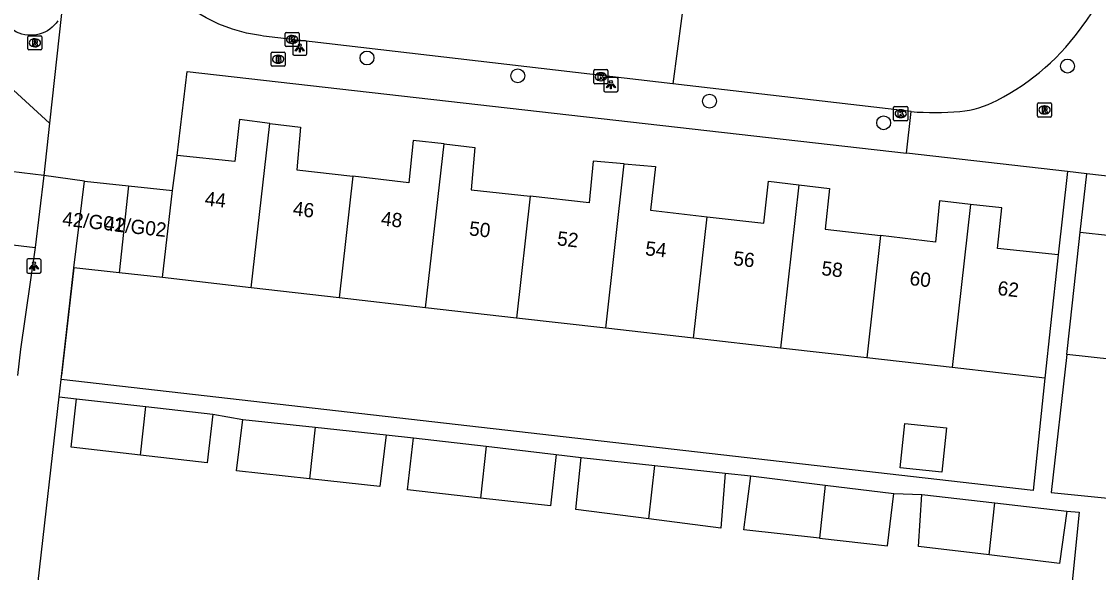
# Model space of a CAD drawing. Extents: x 162026 to 163499, y 387297 to 388169.
# Drawn here: x 162667.9 to 162743.9, y 387633.6 to 387672.5 of the extents above; entities that cross this region are included whole.
import ezdxf

# ---------------------------------------------------------------- set-up
doc = ezdxf.new("R2010")
doc.units = 0
for name, color, linetype in [('IMGEO_Boom', 7, 'Continuous'), ('IMGEO_Brandkraan', 7, 'Continuous'), ('IMGEO_Kolk', 7, 'Continuous'), ('IMGEO_Lichtpunt', 7, 'Continuous'), ('IMGEO_Muur', 7, 'Continuous'), ('IMGEO_Pand', 7, 'Continuous'), ('IMGEO_Pand_nummerreeks', 7, 'Continuous'), ('IMGEO_Rijbaan_lokaal_open', 7, 'Continuous'), ('IMGEO_Rioolput', 7, 'Continuous'), ('IMGEO_Voetpad_open', 7, 'Continuous')]:
    doc.layers.add(name, color=color, linetype=linetype)

msp = doc.modelspace()

# ---------------------------------------------------------------- linework, layer by layer
at = {"layer": 'IMGEO_Boom'}
for centre in [(162692.308, 387669.899), (162741.721, 387669.327), (162702.942, 387668.64), (162716.468, 387666.855), (162728.752, 387665.333)]:
    msp.add_circle(centre, 0.489, dxfattribs=at)
at = {"layer": 'IMGEO_Brandkraan'}
for p, q in [((162685.542, 387669.384), (162685.542, 387670.236)), ((162685.617, 387670.31), (162686.469, 387670.31)), ((162686.03, 387670.09), (162686.055, 387670.09)), ((162686.543, 387670.236), (162686.543, 387669.384)), ((162686.469, 387669.31), (162685.617, 387669.31)), ((162686.053, 387669.53), (162686.028, 387669.53))]:
    msp.add_line(p, q, dxfattribs=at)
for points in [[(162685.542, 387669.384), (162685.542, 387670.236)], [(162685.617, 387670.31), (162686.469, 387670.31)], [(162685.89, 387670.01), (162685.89, 387669.61), (162686.103, 387669.61)], [(162686.121, 387670.01), (162685.89, 387670.01)], [(162686.069, 387669.929), (162686.015, 387669.929), (162686.015, 387669.853)], [(162686.543, 387670.236), (162686.543, 387669.384)], [(162686.469, 387669.31), (162685.617, 387669.31)], [(162686.015, 387669.853), (162686.068, 387669.853)], [(162686.077, 387669.777), (162686.015, 387669.777), (162686.015, 387669.696)], [(162686.015, 387669.696), (162686.077, 387669.696)]]:
    msp.add_lwpolyline(points, dxfattribs=at)
for centre, radius, start, end in [((162685.619, 387670.234), 0.0765, 91.55205, 178.44795), ((162685.619, 387670.234), 0.0765, 91.55205, 178.44795), ((162686.07, 387669.891), 0.0379, 267.82845, 90.93552), ((162686.125, 387669.865), 0.145, 59.4692, 91.53667), ((162686.15, 387669.912), 0.0922, 285.51372, 58.15012), ((162686.467, 387670.234), 0.0765, 1.55205, 88.44795), ((162686.467, 387670.234), 0.0765, 1.55205, 88.44795), ((162685.619, 387669.386), 0.0765, 181.55205, 268.44795), ((162685.619, 387669.386), 0.0765, 181.55205, 268.44795), ((162686.078, 387669.736), 0.0404, 269.87594, 90.50774), ((162686.109, 387669.861), 0.251, 268.66757, 293.53466), ((162686.155, 387669.72), 0.105, 301.31148, 78.98903), ((162686.467, 387669.386), 0.0765, 271.55205, 358.44795), ((162686.467, 387669.386), 0.0765, 271.55205, 358.44795)]:
    msp.add_arc(centre, radius, start, end, dxfattribs=at)
for centre, major_axis, ratio, start_param, end_param in [((162686.029, 387669.81), (-0.387, 0.002), 0.722429, 4.712389, 7.853982), ((162686.054, 387669.81), (-0.39, 0.002), 0.717154, 1.570796, 4.712389)]:
    msp.add_ellipse(centre, major_axis=major_axis, ratio=ratio, start_param=start_param, end_param=end_param, dxfattribs=at)
at = {"layer": 'IMGEO_Kolk'}
for p, q in [((162686.526, 387670.773), (162686.526, 387671.625)), ((162686.601, 387671.699), (162687.453, 387671.699)), ((162687.014, 387671.479), (162687.039, 387671.479)), ((162687.527, 387671.625), (162687.527, 387670.773)), ((162687.453, 387670.699), (162686.601, 387670.699)), ((162687.037, 387670.919), (162687.012, 387670.919)), ((162708.306, 387668.148), (162708.306, 387669)), ((162708.381, 387669.074), (162709.233, 387669.074)), ((162708.794, 387668.854), (162708.819, 387668.854)), ((162709.307, 387669), (162709.307, 387668.148)), ((162709.233, 387668.074), (162708.381, 387668.074)), ((162708.817, 387668.294), (162708.792, 387668.294)), ((162729.455, 387665.546), (162729.455, 387666.398)), ((162729.53, 387666.472), (162730.382, 387666.472)), ((162729.943, 387666.252), (162729.968, 387666.252)), ((162730.456, 387666.398), (162730.456, 387665.546)), ((162730.382, 387665.472), (162729.53, 387665.472)), ((162729.966, 387665.692), (162729.941, 387665.692))]:
    msp.add_line(p, q, dxfattribs=at)
for points in [[(162686.526, 387670.773), (162686.526, 387671.625)], [(162686.601, 387671.699), (162687.453, 387671.699)], [(162687.527, 387671.625), (162687.527, 387670.773)], [(162687.453, 387670.699), (162686.601, 387670.699)], [(162686.847, 387671.399), (162686.97, 387671.399), (162686.97, 387671.248), (162687.1, 387671.399), (162687.264, 387671.399), (162687.118, 387671.248), (162687.271, 387670.999), (162687.119, 387670.999), (162687.034, 387671.163), (162686.97, 387671.096), (162686.97, 387670.999), (162686.847, 387670.999), (162686.847, 387671.399)], [(162708.306, 387668.148), (162708.306, 387669)], [(162708.381, 387669.074), (162709.233, 387669.074)], [(162708.627, 387668.774), (162708.75, 387668.774), (162708.75, 387668.623), (162708.88, 387668.774), (162709.044, 387668.774), (162708.898, 387668.623), (162709.051, 387668.374), (162708.899, 387668.374), (162708.814, 387668.538), (162708.75, 387668.471), (162708.75, 387668.374), (162708.627, 387668.374), (162708.627, 387668.774)], [(162709.307, 387669), (162709.307, 387668.148)], [(162709.233, 387668.074), (162708.381, 387668.074)], [(162729.455, 387665.546), (162729.455, 387666.398)], [(162729.53, 387666.472), (162730.382, 387666.472)], [(162729.776, 387666.172), (162729.899, 387666.172), (162729.899, 387666.021), (162730.029, 387666.172), (162730.193, 387666.172), (162730.047, 387666.021), (162730.2, 387665.772), (162730.048, 387665.772), (162729.963, 387665.936), (162729.899, 387665.869), (162729.899, 387665.772), (162729.776, 387665.772), (162729.776, 387666.172)], [(162730.456, 387666.398), (162730.456, 387665.546)], [(162730.382, 387665.472), (162729.53, 387665.472)]]:
    msp.add_lwpolyline(points, dxfattribs=at)
for centre, start, end in [((162686.603, 387671.623), 91.55205, 178.44795), ((162686.603, 387671.623), 91.55205, 178.44795), ((162687.451, 387671.623), 1.55205, 88.44795), ((162687.451, 387671.623), 1.55205, 88.44795), ((162686.603, 387670.775), 181.55205, 268.44795), ((162686.603, 387670.775), 181.55205, 268.44795), ((162687.451, 387670.775), 271.55205, 358.44795), ((162687.451, 387670.775), 271.55205, 358.44795), ((162708.383, 387668.998), 91.55205, 178.44795), ((162708.383, 387668.998), 91.55205, 178.44795), ((162709.231, 387668.998), 1.55205, 88.44795), ((162709.231, 387668.998), 1.55205, 88.44795), ((162708.383, 387668.15), 181.55205, 268.44795), ((162708.383, 387668.15), 181.55205, 268.44795), ((162709.231, 387668.15), 271.55205, 358.44795), ((162709.231, 387668.15), 271.55205, 358.44795), ((162729.532, 387666.396), 91.55205, 178.44795), ((162729.532, 387666.396), 91.55205, 178.44795), ((162730.38, 387666.396), 1.55205, 88.44795), ((162730.38, 387666.396), 1.55205, 88.44795), ((162729.532, 387665.548), 181.55205, 268.44795), ((162729.532, 387665.548), 181.55205, 268.44795), ((162730.38, 387665.548), 271.55205, 358.44795), ((162730.38, 387665.548), 271.55205, 358.44795)]:
    msp.add_arc(centre, 0.0765, start, end, dxfattribs=at)
for centre, major_axis, ratio, start_param, end_param in [((162687.013, 387671.199), (-0.387, 0.002), 0.722429, 4.712389, 7.853982), ((162687.038, 387671.199), (-0.39, 0.002), 0.717154, 1.570796, 4.712389), ((162708.793, 387668.574), (-0.387, 0.002), 0.722429, 4.712389, 7.853982), ((162708.818, 387668.574), (-0.39, 0.002), 0.717154, 1.570796, 4.712389), ((162729.942, 387665.972), (-0.387, 0.002), 0.722429, 4.712389, 7.853982), ((162729.967, 387665.972), (-0.39, 0.002), 0.717154, 1.570796, 4.712389)]:
    msp.add_ellipse(centre, major_axis=major_axis, ratio=ratio, start_param=start_param, end_param=end_param, dxfattribs=at)
at = {"layer": 'IMGEO_Lichtpunt'}
for p, q in [((162687.066, 387671.004), (162687.066, 387670.197)), ((162687.066, 387671.004), (162687.066, 387670.197)), ((162687.968, 387671.099), (162687.16, 387671.099)), ((162687.968, 387671.099), (162687.16, 387671.099)), ((162688.062, 387670.197), (162688.062, 387671.004)), ((162688.062, 387670.197), (162688.062, 387671.004)), ((162687.16, 387670.103), (162687.968, 387670.103)), ((162687.16, 387670.103), (162687.968, 387670.103)), ((162709.02, 387668.419), (162709.02, 387667.612)), ((162709.02, 387668.419), (162709.02, 387667.612)), ((162709.922, 387668.514), (162709.114, 387668.514)), ((162709.922, 387668.514), (162709.114, 387668.514)), ((162710.016, 387667.612), (162710.016, 387668.419)), ((162710.016, 387667.612), (162710.016, 387668.419)), ((162709.114, 387667.518), (162709.922, 387667.518)), ((162709.114, 387667.518), (162709.922, 387667.518)), ((162668.32, 387655.638), (162668.32, 387654.831)), ((162668.32, 387655.638), (162668.32, 387654.831)), ((162669.222, 387655.733), (162668.414, 387655.733)), ((162669.222, 387655.733), (162668.414, 387655.733)), ((162669.316, 387654.831), (162669.316, 387655.638)), ((162669.316, 387654.831), (162669.316, 387655.638)), ((162668.414, 387654.737), (162669.222, 387654.737)), ((162668.414, 387654.737), (162669.222, 387654.737))]:
    msp.add_line(p, q, dxfattribs=at)
for points in [[(162687.44, 387670.668), (162687.479, 387670.64), (162687.291, 387670.378), (162687.253, 387670.405), (162687.44, 387670.668)], [(162687.542, 387670.62), (162687.589, 387670.62), (162687.589, 387670.298), (162687.542, 387670.298), (162687.542, 387670.62)], [(162687.652, 387670.64), (162687.69, 387670.667), (162687.877, 387670.405), (162687.838, 387670.377), (162687.652, 387670.64)], [(162709.394, 387668.083), (162709.433, 387668.055), (162709.245, 387667.793), (162709.207, 387667.82), (162709.394, 387668.083)], [(162709.496, 387668.035), (162709.543, 387668.035), (162709.543, 387667.713), (162709.496, 387667.713), (162709.496, 387668.035)], [(162709.606, 387668.055), (162709.644, 387668.082), (162709.831, 387667.82), (162709.792, 387667.792), (162709.606, 387668.055)], [(162668.694, 387655.302), (162668.733, 387655.274), (162668.545, 387655.012), (162668.507, 387655.039), (162668.694, 387655.302)], [(162668.796, 387655.254), (162668.843, 387655.254), (162668.843, 387654.932), (162668.796, 387654.932), (162668.796, 387655.254)], [(162668.906, 387655.274), (162668.944, 387655.301), (162669.131, 387655.039), (162669.092, 387655.011), (162668.906, 387655.274)]]:
    msp.add_lwpolyline(points, dxfattribs=at)
for centre in [(162687.565, 387670.802), (162709.519, 387668.217), (162668.819, 387655.436)]:
    msp.add_circle(centre, 0.0994, dxfattribs=at)
for centre, start, end in [((162687.16, 387671.004), 90, 180), ((162687.16, 387671.004), 90, 180), ((162687.968, 387671.004), 0, 90), ((162687.968, 387671.004), 0, 90), ((162687.16, 387670.197), 180, 270), ((162687.16, 387670.197), 180, 270), ((162687.968, 387670.197), 270, 0), ((162687.968, 387670.197), 270, 360), ((162709.114, 387668.419), 90, 180), ((162709.114, 387668.419), 90, 180), ((162709.922, 387668.419), 0, 90), ((162709.922, 387668.419), 0, 90), ((162709.114, 387667.612), 180, 270), ((162709.114, 387667.612), 180, 270), ((162709.922, 387667.612), 270, 0), ((162709.922, 387667.612), 270, 360), ((162668.414, 387655.638), 90, 180), ((162668.414, 387655.638), 90, 180), ((162669.222, 387655.638), 0, 90), ((162669.222, 387655.638), 0, 90), ((162668.414, 387654.831), 180, 270), ((162668.414, 387654.831), 180, 270), ((162669.222, 387654.831), 270, 0), ((162669.222, 387654.831), 270, 360)]:
    msp.add_arc(centre, 0.0946, start, end, dxfattribs=at)
at = {"layer": 'IMGEO_Muur'}
msp.add_lwpolyline([(162671.624, 387655.101), (162670.759, 387647.515)], dxfattribs=at)
at = {"layer": 'IMGEO_Pand'}
for points in [[(162685.458, 387665.285), (162683.305, 387665.552), (162682.975, 387662.593), (162678.912, 387663.025)], [(162684.149, 387653.689), (162685.458, 387665.285)], [(162685.458, 387665.285), (162687.61, 387665.019), (162687.369, 387662.022), (162691.318, 387661.564)], [(162697.742, 387663.844), (162695.558, 387664.092), (162695.266, 387661.107), (162691.318, 387661.564)], [(162696.438, 387652.295), (162697.742, 387663.844)], [(162697.742, 387663.844), (162699.926, 387663.596), (162699.66, 387660.612), (162703.818, 387660.155)], [(162658.193, 387662.81), (162657.604, 387657.889), (162668.901, 387656.536)], [(162669.509, 387661.619), (162662.515, 387662.457)], [(162678.582, 387660.561), (162678.912, 387663.025)], [(162710.46, 387662.434), (162708.269, 387662.631), (162707.977, 387659.698), (162703.818, 387660.155)], [(162709.153, 387650.853), (162710.46, 387662.434)], [(162710.46, 387662.434), (162712.649, 387662.238), (162712.306, 387659.164), (162716.3, 387658.713)], [(162669.509, 387661.619), (162668.901, 387656.536)], [(162691.318, 387661.564), (162690.35, 387652.986)], [(162671.624, 387655.101), (162672.389, 387661.225)], [(162672.389, 387661.225), (162675.486, 387660.893)], [(162675.486, 387660.893), (162674.827, 387654.755)], [(162675.486, 387660.893), (162678.582, 387660.561)], [(162716.3, 387658.713), (162720.293, 387658.263), (162720.623, 387661.222), (162722.778, 387660.955)], [(162722.778, 387660.955), (162721.48, 387649.455)], [(162722.778, 387660.955), (162724.928, 387660.688), (162724.636, 387657.844), (162728.528, 387657.38)], [(162677.889, 387654.425), (162678.582, 387660.561)], [(162703.818, 387660.155), (162702.849, 387651.568)], [(162742.622, 387657.623), (162746.903, 387657.159), (162747.232, 387660.198), (162749.368, 387659.966)], [(162734.89, 387659.583), (162732.698, 387659.825), (162732.419, 387656.917), (162728.528, 387657.38)], [(162734.89, 387659.583), (162733.592, 387648.082)], [(162741.053, 387656.015), (162736.787, 387656.46), (162737.079, 387659.342), (162734.89, 387659.583)], [(162715.333, 387650.152), (162716.3, 387658.713)], [(162728.528, 387657.38), (162727.556, 387648.766)], [(162741.687, 387649.004), (162742.083, 387652.653), (162742.622, 387657.623)], [(162741.053, 387656.015), (162740.515, 387651.045), (162740.114, 387647.342)], [(162674.827, 387654.755), (162671.624, 387655.101)], [(162677.889, 387654.425), (162674.827, 387654.755)], [(162684.149, 387653.689), (162677.889, 387654.425)], [(162690.35, 387652.986), (162684.149, 387653.689)], [(162696.438, 387652.295), (162690.35, 387652.986)], [(162702.849, 387651.568), (162696.438, 387652.295)], [(162709.153, 387650.853), (162702.849, 387651.568)], [(162715.333, 387650.152), (162709.153, 387650.853)], [(162721.48, 387649.455), (162715.333, 387650.152)], [(162727.556, 387648.766), (162721.48, 387649.455)], [(162733.592, 387648.082), (162727.556, 387648.766)], [(162748.11, 387648.307), (162741.687, 387649.004)], [(162740.114, 387647.342), (162733.592, 387648.082)], [(162676.321, 387641.911), (162671.438, 387642.468), (162671.827, 387645.883)], [(162671.827, 387645.883), (162676.7, 387645.327)], [(162676.321, 387641.911), (162676.7, 387645.327)], [(162676.7, 387645.327), (162681.429, 387644.788)], [(162681.429, 387644.788), (162681.04, 387641.373), (162676.321, 387641.911)], [(162688.257, 387640.241), (162683.106, 387640.801), (162683.546, 387644.431)], [(162683.546, 387644.431), (162688.66, 387643.875)], [(162729.929, 387641.018), (162730.257, 387644.149), (162733.185, 387643.842), (162732.857, 387640.711), (162729.929, 387641.018)], [(162688.66, 387643.875), (162688.257, 387640.241)], [(162693.666, 387643.331), (162693.226, 387639.701), (162688.257, 387640.241)], [(162688.66, 387643.875), (162693.666, 387643.331)], [(162700.306, 387638.89), (162695.161, 387639.462), (162695.593, 387643.131)], [(162695.593, 387643.131), (162700.71, 387642.538)], [(162700.71, 387642.538), (162700.306, 387638.89)], [(162705.651, 387641.966), (162705.262, 387638.34), (162700.306, 387638.89)], [(162700.71, 387642.538), (162705.651, 387641.966)], [(162712.191, 387637.425), (162707.051, 387638.083), (162707.425, 387641.756)], [(162707.425, 387641.756), (162712.608, 387641.184)], [(162712.191, 387637.425), (162712.608, 387641.184)], [(162712.608, 387641.184), (162717.573, 387640.636)], [(162717.573, 387640.636), (162717.262, 387636.775), (162712.191, 387637.425)], [(162724.218, 387636.062), (162718.881, 387636.651), (162719.379, 387640.449)], [(162719.379, 387640.449), (162724.633, 387639.8)], [(162724.633, 387639.8), (162724.218, 387636.062)], [(162724.633, 387639.8), (162729.465, 387639.204)], [(162724.218, 387636.062), (162729.029, 387635.53), (162729.465, 387639.204)], [(162736.2, 387634.875), (162731.209, 387635.468), (162731.458, 387639.141)], [(162731.458, 387639.141), (162736.607, 387638.545)], [(162736.2, 387634.875), (162736.607, 387638.545)], [(162736.607, 387638.545), (162741.669, 387637.958)], [(162741.669, 387637.958), (162741.17, 387634.285), (162736.2, 387634.875)]]:
    msp.add_lwpolyline(points, dxfattribs=at)
at = {"layer": 'IMGEO_Rijbaan_lokaal_open'}
for points in [[(162714.791, 387675.007), (162713.893, 387668.074)], [(162713.893, 387668.074), (162685.001, 387671.444), (162684.801, 387671.47), (162683.8, 387671.654), (162682.821, 387671.927), (162681.869, 387672.286), (162680.953, 387672.729), (162680.081, 387673.252), (162679.259, 387673.851)], [(162730.694, 387666.115), (162713.893, 387668.074)]]:
    msp.add_lwpolyline(points, dxfattribs=at)
for centre, radius, start, end in [((162737.137, 387676.969), 7.4, 320.75032, 353.71607), ((162729.188, 387681.682), 16.595, 297.09601, 325.52058), ((162733.483, 387673.018), 6.928, 275.36192, 298.11288), ((162732.37, 387690.174), 24.117, 266.01512, 274.18498)]:
    msp.add_arc(centre, radius, start, end, dxfattribs=at)
at = {"layer": 'IMGEO_Rioolput'}
for p, q in [((162668.455, 387671.464), (162669.307, 387671.464)), ((162668.38, 387670.538), (162668.38, 387671.39)), ((162668.891, 387670.684), (162668.866, 387670.684)), ((162668.868, 387671.244), (162668.893, 387671.244)), ((162669.381, 387671.39), (162669.381, 387670.538)), ((162669.307, 387670.464), (162668.455, 387670.464)), ((162739.603, 387665.81), (162739.603, 387666.662)), ((162739.678, 387666.736), (162740.53, 387666.736)), ((162740.091, 387666.516), (162740.116, 387666.516)), ((162740.604, 387666.662), (162740.604, 387665.81)), ((162740.53, 387665.736), (162739.678, 387665.736)), ((162740.114, 387665.956), (162740.089, 387665.956))]:
    msp.add_line(p, q, dxfattribs=at)
for points in [[(162668.455, 387671.464), (162669.307, 387671.464)], [(162668.38, 387670.538), (162668.38, 387671.39)], [(162668.969, 387671.162), (162668.717, 387671.164), (162668.717, 387670.764)], [(162668.717, 387670.764), (162668.841, 387670.764), (162668.841, 387670.926), (162668.852, 387670.926)], [(162668.895, 387671.083), (162668.841, 387671.083), (162668.841, 387671.002)], [(162668.841, 387671.002), (162668.893, 387671.002)], [(162668.899, 387670.897), (162668.97, 387670.764), (162669.11, 387670.764), (162669.045, 387670.89)], [(162669.381, 387671.39), (162669.381, 387670.538)], [(162669.307, 387670.464), (162668.455, 387670.464)], [(162739.603, 387665.81), (162739.603, 387666.662)], [(162739.678, 387666.736), (162740.53, 387666.736)], [(162740.192, 387666.434), (162739.94, 387666.436), (162739.94, 387666.036)], [(162739.94, 387666.036), (162740.064, 387666.036), (162740.064, 387666.198), (162740.075, 387666.198)], [(162740.118, 387666.355), (162740.064, 387666.355), (162740.064, 387666.274)], [(162740.064, 387666.274), (162740.116, 387666.274)], [(162740.122, 387666.169), (162740.193, 387666.036), (162740.333, 387666.036), (162740.268, 387666.162)], [(162740.604, 387666.662), (162740.604, 387665.81)], [(162740.53, 387665.736), (162739.678, 387665.736)]]:
    msp.add_lwpolyline(points, dxfattribs=at)
for centre, radius, start, end in [((162668.457, 387671.388), 0.0765, 91.55205, 178.44795), ((162668.457, 387671.388), 0.0765, 91.55205, 178.44795), ((162669.305, 387671.388), 0.0765, 1.55205, 88.44795), ((162669.305, 387671.388), 0.0765, 1.55205, 88.44795), ((162668.851, 387670.873), 0.0533, 26.02933, 88.69889), ((162668.877, 387671.191), 0.19, 274.7715, 282.96867), ((162668.901, 387670.987), 0.0964, 77.00612, 93.18647), ((162668.915, 387671.044), 0.0378, 276.66336, 79.67722), ((162668.968, 387671.052), 0.109, 350.36119, 89.41601), ((162668.966, 387671.052), 0.112, 277.58423, 350.98172), ((162668.95, 387670.837), 0.108, 29.51342, 73.79051), ((162668.457, 387670.54), 0.0765, 181.55205, 268.44795), ((162668.457, 387670.54), 0.0765, 181.55205, 268.44795), ((162669.305, 387670.54), 0.0765, 271.55205, 358.44795), ((162669.305, 387670.54), 0.0765, 271.55205, 358.44795), ((162739.68, 387666.66), 0.0765, 91.55205, 178.44795), ((162739.68, 387666.66), 0.0765, 91.55205, 178.44795), ((162740.074, 387666.145), 0.0533, 26.02933, 88.69889), ((162740.1, 387666.463), 0.19, 274.7715, 282.96867), ((162740.124, 387666.259), 0.0964, 77.00612, 93.18647), ((162740.138, 387666.316), 0.0378, 276.66336, 79.67722), ((162740.191, 387666.324), 0.109, 350.36119, 89.41601), ((162740.189, 387666.324), 0.112, 277.58423, 350.98172), ((162740.173, 387666.109), 0.108, 29.51342, 73.79051), ((162740.528, 387666.66), 0.0765, 1.55205, 88.44795), ((162740.528, 387666.66), 0.0765, 1.55205, 88.44795), ((162739.68, 387665.812), 0.0765, 181.55205, 268.44795), ((162739.68, 387665.812), 0.0765, 181.55205, 268.44795), ((162740.528, 387665.812), 0.0765, 271.55205, 358.44795), ((162740.528, 387665.812), 0.0765, 271.55205, 358.44795)]:
    msp.add_arc(centre, radius, start, end, dxfattribs=at)
for centre, major_axis, ratio, start_param, end_param in [((162668.867, 387670.964), (-0.387, 0.002), 0.722429, 4.712389, 7.853982), ((162668.892, 387670.964), (-0.39, 0.002), 0.717154, 1.570796, 4.712389), ((162740.09, 387666.236), (-0.387, 0.002), 0.722429, 4.712389, 7.853982), ((162740.115, 387666.236), (-0.39, 0.002), 0.717154, 1.570796, 4.712389)]:
    msp.add_ellipse(centre, major_axis=major_axis, ratio=ratio, start_param=start_param, end_param=end_param, dxfattribs=at)
at = {"layer": 'IMGEO_Voetpad_open'}
for points in [[(162630.2, 387701.199), (162637.309, 387695.179), (162669.908, 387665.295)], [(162670.507, 387672.522), (162670.385, 387672.356), (162670.248, 387672.202), (162670.099, 387672.06), (162669.937, 387671.932), (162669.764, 387671.819), (162669.582, 387671.722), (162669.392, 387671.642), (162669.195, 387671.579), (162668.994, 387671.533), (162668.79, 387671.506), (162668.583, 387671.497), (162668.377, 387671.507), (162668.173, 387671.535), (162667.972, 387671.581), (162667.776, 387671.645), (162667.586, 387671.727), (162667.404, 387671.825), (162667.232, 387671.938), (162667.071, 387672.067), (162659.081, 387679.302)], [(162670.762, 387673.029), (162669.908, 387665.295)], [(162678.912, 387663.025), (162679.626, 387668.932), (162730.362, 387663.18)], [(162730.362, 387663.18), (162730.694, 387666.115)], [(162669.908, 387665.295), (162669.509, 387661.619)], [(162741.719, 387661.892), (162730.362, 387663.18)], [(162672.389, 387661.225), (162669.509, 387661.619)], [(162741.719, 387661.892), (162741.053, 387656.015)], [(162743.088, 387661.737), (162741.719, 387661.892)], [(162742.622, 387657.623), (162743.088, 387661.737)], [(162746.186, 387661.386), (162743.088, 387661.737)], [(162668.901, 387656.536), (162667.863, 387649.39), (162667.665, 387647.523)], [(162670.727, 387647.236), (162671.624, 387655.101)], [(162741.687, 387649.004), (162740.561, 387639.29), (162784.467, 387634.876)], [(162670.589, 387646.024), (162670.727, 387647.236)], [(162740.114, 387647.342), (162739.292, 387639.418), (162670.727, 387647.236)], [(162669.104, 387633.007), (162670.589, 387646.024)], [(162670.589, 387646.024), (162671.827, 387645.883)], [(162681.429, 387644.788), (162683.546, 387644.431)], [(162693.666, 387643.331), (162695.593, 387643.131)], [(162705.651, 387641.966), (162707.425, 387641.756)], [(162717.573, 387640.636), (162719.379, 387640.449)], [(162729.465, 387639.204), (162731.458, 387639.141)], [(162741.669, 387637.958), (162742.536, 387637.885), (162741.241, 387625.006)]]:
    msp.add_lwpolyline(points, dxfattribs=at)

# ---------------------------------------------------------------- texts
at = {"layer": 'IMGEO_Pand_nummerreeks'}
for s, rotation, p in [('44', 353.56379, (162680.83, 387659.508)), ('46', 353.56379, (162687.044, 387658.807)), ('42/G01', 354.08194, (162670.781, 387658.087)), ('42/G02', 353.81138, (162673.74, 387657.752)), ('48', 353.56379, (162693.261, 387658.106)), ('50', 353.56379, (162699.475, 387657.405)), ('52', 353.56379, (162705.683, 387656.704)), ('54', 353.56379, (162711.9, 387656.003)), ('56', 353.56379, (162718.115, 387655.302)), ('58', 353.56379, (162724.332, 387654.601)), ('60', 353.56379, (162730.546, 387653.9)), ('62', 353.56379, (162736.754, 387653.199))]:
    msp.add_text(s, height=1, rotation=rotation, dxfattribs=at).set_placement(p)

doc.saveas('drawing.dxf')
